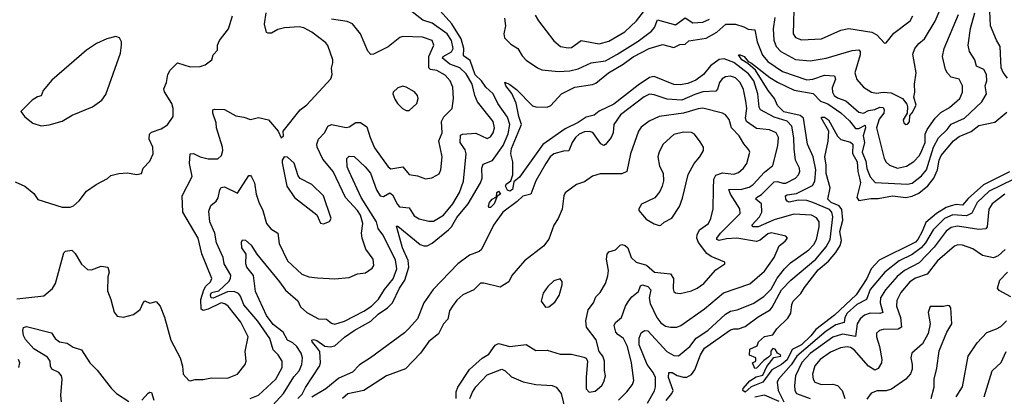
# Model space of a CAD drawing. Extents: x 1246230 to 1426786, y 660032 to 763141.
# Tile 435 of 566: x 1403423 to 1409493, y 696308 to 698632. Entities that reach past the tile are written whole.
import ezdxf

# ---------------------------------------------------------------- set-up
doc = ezdxf.new("R2010")
doc.units = 0

msp = doc.modelspace()

# ---------------------------------------------------------------- linework, layer by layer
at = {"layer": '0CON10XD'}
for points in [[(1408197.5, 698765), (1408190.9, 698545), (1408205, 698522.3), (1408242.3, 698507.7), (1408365, 698514.7), (1408485, 698568.5), (1408535, 698577.5), (1408675.4, 698555.4), (1408707.8, 698537.8), (1408755, 698487.5)], [(1405047.5, 697945), (1405152.5, 698075), (1405192.6, 698107.4), (1405341.7, 698268.3), (1405350, 698295), (1405345.9, 698334.1), (1405354.2, 698365), (1405352.9, 698385), (1405322, 698472), (1405310.2, 698490.2), (1405225, 698554.4), (1405175, 698581.1), (1405145, 698587.5), (1405055, 698582.1), (1405015, 698570.8), (1404975, 698548.5), (1404955, 698548.1), (1404945, 698554.2), (1404932.5, 698605), (1404942.3, 698675)], [(1405024.3, 697014.3), (1405062.5, 696962.5), (1405138.3, 696898.3), (1405155, 696861.1), (1405193.5, 696825), (1405265, 696787.1), (1405313.7, 696783.7), (1405345, 696760), (1405365, 696753.8), (1405425, 696771.9), (1405545, 696833.2), (1405591.2, 696865), (1405635, 696908.5), (1405672.3, 696967.7), (1405725, 697032.5), (1405748.5, 697095), (1405740.1, 697150.1), (1405662.1, 697305), (1405633.9, 697343.9), (1405623.1, 697385), (1405527.2, 697535), (1405454.3, 697695.7), (1405442.1, 697725), (1405440, 697775), (1405455, 697790.8), (1405485, 697787.5), (1405552.9, 697725), (1405584.7, 697685), (1405622.5, 697582.5), (1405645, 697546.2), (1405665, 697540.7), (1405705, 697563.5), (1405720.7, 697550.7), (1405751.4, 697491.4), (1405765, 697477.1), (1405825, 697470.8), (1405855, 697421.1), (1405885, 697403.6), (1405945, 697390), (1405975, 697390), (1406035, 697425.4), (1406092.4, 697495), (1406133.9, 697566.1), (1406159.4, 697635), (1406175.8, 697805), (1406168.9, 697828.9), (1406137.5, 697875), (1406140.6, 697919.4), (1406153.5, 697926.5), (1406235, 697931.1), (1406305, 697899.1), (1406325, 697908.5), (1406341.6, 697935), (1406350, 697965), (1406342.2, 698005), (1406245, 698124.4), (1406227.9, 698165), (1406212.9, 698235), (1406175, 698297.2), (1406136.1, 698336.1), (1406075, 698357.3), (1406029.5, 698395), (1406034.5, 698405), (1406085, 698433.3), (1406095.9, 698455), (1406085, 698504.5), (1406057.5, 698545), (1405965, 698609.8), (1405908.8, 698628.8), (1405835, 698686)], [(1405138, 696295), (1405165, 696322), (1405185, 696363.3), (1405271.9, 696495), (1405277.5, 696515), (1405272.5, 696585), (1405248.1, 696618.1), (1405225.8, 696645), (1405224.4, 696655.6), (1405235, 696658.1), (1405255, 696653.1), (1405305, 696617.5), (1405336.7, 696613.3), (1405365, 696620), (1405425, 696672.2), (1405485, 696713.3), (1405588.7, 696771.3), (1405632.9, 696815), (1405691.2, 696855), (1405721.1, 696885), (1405764.1, 696975), (1405797.3, 697025), (1405821.2, 697105), (1405817, 697147), (1405783.1, 697225), (1405745, 697357.5), (1405755, 697358), (1405891.1, 697245), (1405915, 697236.7), (1405935, 697237.2), (1405965, 697253.5), (1406066.4, 697335), (1406085.1, 697355), (1406117.8, 697412.2), (1406186.8, 697495), (1406264.7, 697625), (1406273.4, 697655), (1406271.8, 697715), (1406279.7, 697740.3), (1406337.1, 697762.9), (1406403, 697855), (1406435, 697927.8), (1406443.6, 697985), (1406429.9, 698029.9), (1406370.5, 698115), (1406341.3, 698175), (1406295.8, 698215.8), (1406270.1, 698255), (1406231.8, 698291.8), (1406200.6, 698380.6), (1406159.2, 698409.2), (1406160.1, 698455), (1406144, 698515), (1406086.9, 698606.9), (1406016, 698686)], [(1406600.6, 698660.6), (1406621.1, 698625), (1406715, 698500.8), (1406756.6, 698466.6), (1406805, 698458.2), (1406825, 698460.5), (1406885, 698504.5), (1406995, 698482.5), (1407055, 698500), (1407152.5, 698557.5), (1407225.5, 698624.5), (1407268.3, 698681.7)], [(1407407.5, 696282.5), (1407442.4, 696325), (1407451.2, 696345), (1407422.7, 696425), (1407425.5, 696454.5), (1407445, 696455.4), (1407476.2, 696436.2), (1407515, 696425.8), (1407535, 696427.1), (1407565, 696443.8), (1407585, 696472.5), (1407619.1, 696565), (1407645.2, 696604.8), (1407805, 696717.8), (1407825, 696724.7), (1407855, 696724.8), (1407895, 696739.5), (1407975, 696798.6), (1408048.5, 696841.5), (1408062.4, 696857.6), (1408118.5, 696965), (1408175.8, 697025), (1408330.6, 697155), (1408395, 697231.2), (1408418.5, 697275), (1408436.6, 697415), (1408429, 697445), (1408415, 697460.4), (1408313.1, 697505), (1408275, 697516.1), (1408225, 697517.9), (1408166.9, 697506.9), (1408155, 697511.9), (1408146.5, 697525), (1408142.9, 697545), (1408155, 697552.3), (1408210.7, 697559.3), (1408311.3, 697608.7), (1408325.7, 697635), (1408330.2, 697705), (1408315, 697786.7), (1408279.8, 697865), (1408255.1, 698025.1), (1408235, 698041.1), (1408134.6, 698064.6), (1408095, 698103.2), (1408076.3, 698145), (1408037.5, 698195), (1407959.9, 698319.9), (1407912.7, 698362.7), (1407874.8, 698385), (1407854.2, 698415), (1407864.2, 698415.8), (1407888.6, 698405), (1407913.9, 698373.9), (1407935, 698364.4), (1408047.9, 698275), (1408095, 698246.3), (1408198, 698198), (1408315, 698177.5), (1408359.1, 698129.1), (1408405, 698112.1), (1408485, 698058), (1408538.9, 698008.9), (1408575, 697960.2), (1408595, 697961.4), (1408635, 697981.5), (1408636.6, 697965), (1408623.3, 697915), (1408630.7, 697875), (1408615.6, 697815), (1408638.2, 697758.2), (1408645, 697714.3), (1408665, 697662.5), (1408696.6, 697626.6), (1408895, 697617.2), (1408925, 697624), (1408982.1, 697667.9), (1409013.3, 697705), (1409055.8, 697845), (1409087.8, 697902.2), (1409141.2, 697955), (1409165, 697987.5), (1409248.2, 698025), (1409353.5, 698125), (1409382.5, 698175), (1409375.5, 698225), (1409385.4, 698255), (1409382.7, 698295), (1409365.7, 698325.7), (1409321.8, 698345), (1409311.2, 698385), (1409277.7, 698435), (1409269.2, 698475), (1409285, 698578.8), (1409311.1, 698675)], [(1408077.5, 698645), (1408067.5, 698575), (1408071.9, 698505), (1408086.5, 698466.5), (1408115, 698436.9), (1408205, 698386), (1408295, 698379.3), (1408395, 698394.7), (1408555, 698442.4), (1408595.3, 698445.3), (1408603.5, 698435), (1408603.9, 698415), (1408570.4, 698305), (1408582.9, 698262.9), (1408625.4, 698215.4), (1408675, 698184.5), (1408705, 698178.5), (1408745, 698184.6), (1408795, 698180.4), (1408865.5, 698145.5), (1408891.2, 698111.2), (1408896.2, 698095), (1408893.3, 698055), (1408869.2, 698015), (1408872.5, 697995), (1408885, 697986.2), (1408895, 697988), (1408908.3, 698001.7), (1408910, 698040), (1408925, 698056.7), (1408949.2, 698105), (1408935.6, 698155), (1408941.1, 698185), (1408938.6, 698235), (1408948.8, 698305), (1408928.9, 698418.9), (1408941.5, 698455), (1408966.7, 698485), (1409000.4, 698515), (1409067.2, 698622.8), (1409096.6, 698695)], [(1409512.2, 698272.2), (1409485, 698306.7), (1409473.7, 698335), (1409467.4, 698467.4), (1409444.4, 698505), (1409406.7, 698595), (1409400.7, 698730.7)], [(1403395, 697631.2), (1403455, 697604.2), (1403509.8, 697559.8), (1403535, 697523.1), (1403685, 697475.8), (1403735, 697475.8), (1403755, 697484), (1403788.8, 697515), (1403835.7, 697574.3), (1403894.6, 697615.4), (1403965, 697652.5), (1403985, 697670), (1404035, 697684), (1404085, 697688), (1404145, 697676.7), (1404175, 697682.5), (1404183.8, 697715), (1404225, 697758.8), (1404245.7, 697805), (1404243.1, 697845), (1404222.2, 697895), (1404223.8, 697926.2), (1404235, 697937.8), (1404295, 697958.6), (1404335, 697984.2), (1404370, 698035), (1404369.2, 698085), (1404360.8, 698115), (1404316.6, 698186.6), (1404311.4, 698205), (1404327.5, 698245), (1404336.5, 698295), (1404350.2, 698319.8), (1404395, 698365.8), (1404475, 698341.4), (1404535, 698342.5), (1404567.3, 698352.7), (1404606.7, 698385), (1404616.7, 698415), (1404642.5, 698445), (1404642, 698475), (1404655, 698503.3), (1404710.6, 698575), (1404735.6, 698655)], [(1404712.5, 697017.5), (1404722.9, 697035), (1404724.1, 697055), (1404683.7, 697125), (1404677.8, 697165), (1404635.9, 697255), (1404625.6, 697315.6), (1404594.3, 697385), (1404589.8, 697450.2), (1404600.4, 697485), (1404635, 697513.1), (1404647.3, 697532.7), (1404656.9, 697583.1), (1404665, 697597.1), (1404685, 697600.7), (1404765, 697562.5), (1404835, 697671.2), (1404845, 697671.2), (1404853, 697663), (1404870.6, 697625), (1404881.4, 697555), (1404896.8, 697506.8), (1404922.8, 697455), (1404943.8, 697375), (1404971.6, 697341.6), (1405014.1, 697314.1), (1405022, 697252), (1405073.8, 697143.8), (1405162.9, 697062.9), (1405205, 697044.5), (1405258.5, 697038.5), (1405365, 697032.5), (1405455, 697042), (1405505, 697063.1), (1405555, 697069.2), (1405595, 697098.8), (1405606, 697115), (1405601.9, 697155), (1405557, 697217), (1405534.5, 697285), (1405530.7, 697315), (1405537.8, 697375), (1405525, 697426.4), (1405506.3, 697455), (1405431.2, 697535), (1405354.6, 697695), (1405291.7, 697771.7), (1405257.7, 697845), (1405253.9, 697865), (1405264.5, 697895), (1405304.1, 697935.9), (1405323.3, 697975), (1405345, 697985.6), (1405435, 697967.3), (1405455, 697971.8), (1405495, 697996.8), (1405525, 697996.8), (1405562.1, 697972.1), (1405583.3, 697905), (1405611.3, 697841.3), (1405694.7, 697724.7), (1405711.4, 697711.4), (1405785, 697723.3), (1405825, 697677.5), (1405875, 697669.4), (1405925, 697650), (1405964.1, 697655.9), (1405995, 697672), (1406008, 697682), (1406018.9, 697705), (1406027.5, 697785), (1406007.5, 697885), (1406028.2, 697935), (1406023.5, 698005), (1406037.5, 698032.5), (1406088.1, 698085), (1406098.2, 698145), (1406093.2, 698215), (1406076.1, 698255), (1406045, 698290.4), (1405995, 698318.1), (1405955, 698324.3), (1405945.7, 698335), (1405944.5, 698405.5), (1405975.4, 698475), (1405965, 698504.4), (1405905.4, 698524.6), (1405785, 698528.9), (1405767.4, 698522.6), (1405695, 698465.6), (1405605, 698419.4), (1405587.9, 698417.9), (1405568.5, 698438.5), (1405524.4, 698545), (1405475, 698605.7), (1405441.5, 698621.5), (1405344.8, 698634.8)], [(1406412.4, 698642.4), (1406417.7, 698595), (1406408.5, 698545), (1406411.1, 698521.1), (1406450.8, 698480.8), (1406493.8, 698453.8), (1406520.2, 698410.2), (1406545, 698383.1), (1406614.5, 698334.5), (1406642.5, 698322.5), (1406745, 698312.8), (1406815, 698317.1), (1406865, 698328.6), (1406945, 698365.3), (1407035, 698379.1), (1407105, 698417.5), (1407235, 698500), (1407318.3, 698561.7), (1407336.1, 698585), (1407355, 698631.4), (1407465, 698600), (1407525, 698644.1), (1407572.2, 698612.2), (1407635, 698617.5), (1407675, 698634.6)], [(1407293.1, 696265), (1407337.3, 696342.7), (1407343.2, 696366.8), (1407342.5, 696425), (1407328.8, 696455), (1407290.3, 696505), (1407241, 696625), (1407242, 696668), (1407255, 696699.4), (1407275, 696714.2), (1407295, 696712.9), (1407413.1, 696585), (1407455, 696560.9), (1407485, 696557.9), (1407553.8, 696615), (1407593.5, 696666.5), (1407665.2, 696714.8), (1407774.5, 696815.5), (1407805.7, 696834.3), (1407845, 696841.2), (1407945, 696880.8), (1408010.3, 696925), (1408055, 696970), (1408091.9, 697038.1), (1408137.2, 697095), (1408175, 697131.4), (1408288.7, 697211.3), (1408318.3, 697245), (1408334.3, 697275), (1408351.1, 697355), (1408350.9, 697385), (1408335, 697410.5), (1408305, 697425.4), (1408195, 697432.6), (1408075, 697396.7), (1407975, 697353.3), (1407945, 697354.7), (1407935.6, 697365), (1407983.5, 697415), (1407997.4, 697445), (1407995.8, 697495), (1407960.5, 697525), (1407964.4, 697535), (1407996, 697554), (1408075, 697631.9), (1408095, 697634.4), (1408126.6, 697623.4), (1408145, 697623.1), (1408205, 697654.6), (1408224.5, 697675), (1408232.9, 697695), (1408230.5, 697715), (1408206.2, 697765), (1408196.7, 697835), (1408196.3, 697903.7), (1408183.3, 697975), (1408155.1, 698005.1), (1408075, 698030.2), (1407989.3, 698075), (1407982, 698092), (1407972.4, 698175), (1407949.7, 698255), (1407915, 698298.1), (1407825, 698367.2), (1407765, 698391), (1407735, 698385.7), (1407681.6, 698348.4), (1407637.9, 698295), (1407591.6, 698258.4), (1407541.6, 698238.4), (1407495, 698229.7), (1407455, 698232.1), (1407335, 698281.8), (1407305, 698274.8), (1407235, 698229.1), (1407085, 698111.2), (1406995, 698067.1), (1406965, 698042.1), (1406915, 698031.2), (1406865, 697997.2), (1406785, 697959.1), (1406648.5, 697861.5), (1406505, 697661.1), (1406468.9, 697631.1), (1406460, 697585), (1406445, 697574.4), (1406429.4, 697579.4), (1406418.2, 697605), (1406422.7, 697617.3), (1406451.5, 697638.5), (1406462.9, 697675), (1406462.5, 697755), (1406450, 697805), (1406455, 697836.7), (1406517.2, 697985), (1406499.6, 698035), (1406483.9, 698116.1), (1406456.9, 698176.9), (1406420.8, 698225), (1406413.8, 698246.2), (1406445, 698232.5), (1406485, 698200.8), (1406585, 698100.8), (1406605, 698093.8), (1406675, 698092.9), (1406696.3, 698103.7), (1406763.8, 698175), (1406845.7, 698215.7), (1406955, 698231.8), (1406975, 698241.2), (1407053.6, 698305), (1407142.4, 698357.6), (1407205, 698403.4), (1407302.9, 698455), (1407385, 698478.7), (1407455, 698460), (1407491.6, 698478.4), (1407525, 698482), (1407547.8, 698502.2), (1407655, 698519.1), (1407719.7, 698555), (1407775.3, 698605.3), (1407835, 698604.1), (1407887.9, 698587.9), (1407913.2, 698573.2), (1407955, 698569.2), (1407968.4, 698495), (1408003, 698413), (1408035, 698373.6), (1408125, 698312.6), (1408275, 698262), (1408312.9, 698265), (1408385, 698290.9), (1408445.9, 698285.9), (1408451.2, 698265), (1408430.8, 698210.9), (1408434.1, 698185), (1408444.1, 698165), (1408465, 698149.1), (1408515, 698132.2), (1408595, 698060.6), (1408623.8, 698055), (1408655, 698071.8), (1408695, 698078.8), (1408725, 698091.7), (1408745, 698090), (1408752.7, 698075), (1408750.8, 698055), (1408722.3, 698017.7), (1408705.8, 697965), (1408752.5, 697775), (1408763.8, 697753.8), (1408784.5, 697735), (1408834.7, 697715.3), (1408890.7, 697729.3), (1408935, 697756.7), (1408969.4, 697795), (1408985, 697824.4), (1409004, 697875), (1409005.3, 697925), (1409017.3, 697955), (1409067.2, 698025), (1409100.6, 698059.4), (1409155, 698090.4), (1409217.7, 698145), (1409235.9, 698184.1), (1409235.4, 698225), (1409215.4, 698265), (1409165, 698278), (1409142.1, 698302.1), (1409130, 698325), (1409111.2, 698405), (1409121.8, 698455), (1409209.5, 698665)], [(1408755, 698487.5), (1408765, 698490), (1408811.5, 698548.5), (1408912.2, 698625), (1408929.6, 698655)], [(1403555, 697976.7), (1403605, 697982.5), (1403685, 698006.2), (1403746.1, 698043.9), (1403872.5, 698095), (1403930, 698135), (1403955, 698170), (1404044, 698425), (1404051.2, 698475), (1404050, 698495), (1404039.3, 698519.3), (1404015, 698527.5), (1403960, 698515), (1403897.5, 698485), (1403835, 698443.3), (1403621.7, 698258.3), (1403567.5, 698195), (1403555, 698162.5), (1403533, 698157), (1403500, 698135), (1403430, 698065), (1403455, 698032.5), (1403505, 697993.3), (1403555, 697976.7)], [(1407113.9, 696285), (1407165.5, 696335), (1407199.9, 696380.1), (1407208.2, 696405), (1407194.7, 696515), (1407170.4, 696615), (1407145.2, 696665.2), (1407109.8, 696689.8), (1407098.8, 696705), (1407087.3, 696745), (1407095, 696763.1), (1407133.3, 696795), (1407158.2, 696865), (1407175.3, 696895), (1407197.2, 696922.8), (1407237.8, 696955), (1407250, 696990), (1407263.3, 696996.7), (1407294.4, 696985), (1407312.9, 696965), (1407303.6, 696916.4), (1407310.6, 696880.6), (1407350.5, 696795), (1407375, 696761.5), (1407405, 696741.8), (1407435, 696734.6), (1407475, 696735.5), (1407499.2, 696745), (1407645, 696848.5), (1407762.6, 696947.4), (1407925, 697003.1), (1408015, 697080.5), (1408074.7, 697165.3), (1408104, 697236), (1408141.2, 697265), (1408156.2, 697285), (1408146.9, 697296.9), (1408075, 697312.5), (1408055, 697316.8), (1408035, 697311.5), (1407987.4, 697272.6), (1407965, 697264.2), (1407843.3, 697283.3), (1407779.2, 697280.8), (1407735, 697269.7), (1407721.1, 697275), (1407719.6, 697285), (1407743.3, 697315), (1407864.6, 697435.4), (1407861.8, 697465), (1407805.7, 697555), (1407794.5, 697585), (1407875, 697587.1), (1407920.5, 697599.5), (1407945.4, 697615), (1408015, 697690.8), (1408065, 697733.3), (1408095.9, 697854.1), (1408100.8, 697905), (1408087.1, 697935), (1408045, 697951.9), (1407965, 697960.3), (1407902.6, 698005), (1407896.5, 698025), (1407905.2, 698085.2), (1407899.7, 698130.3), (1407885, 698201.4), (1407863.6, 698245), (1407835, 698274.1), (1407805, 698284.1), (1407775, 698279.7), (1407753.4, 698266.6), (1407737.1, 698245), (1407725.7, 698204.3), (1407715, 698191.2), (1407635, 698186.1), (1407585, 698171), (1407505, 698135.6), (1407415, 698141.4), (1407335, 698169.2), (1407305, 698172.1), (1407273.3, 698156.7), (1407127.1, 698045), (1407086.2, 697985), (1407082.5, 697935), (1407070, 697905), (1407035, 697861.9), (1407025, 697856.9), (1407005, 697866.7), (1406956.5, 697936.5), (1406935, 697942.7), (1406905, 697940.3), (1406872.7, 697925), (1406849.6, 697905), (1406829.6, 697875), (1406807.9, 697822.1), (1406775, 697820.4), (1406715.6, 697805), (1406692.4, 697785), (1406665.8, 697745.8), (1406605, 697637.5), (1406575, 697555.8), (1406525, 697542.7), (1406490.2, 697509.8), (1406400.5, 697445), (1406343.9, 697365), (1406270.6, 697215), (1406255, 697202.5), (1406195, 697180), (1406124.2, 697125), (1405972.9, 696967.1), (1405915, 696885.4), (1405875, 696787.3), (1405822.4, 696727.6), (1405795, 696700.4), (1405585, 696546.5), (1405517, 696503), (1405475, 696457.8), (1405389.6, 696420.4), (1405310.5, 696355), (1405225, 696303.5)], [(1405825, 698071.2), (1405872, 698115), (1405880, 698145), (1405876.2, 698165), (1405856.8, 698186.8), (1405805, 698216.2), (1405785, 698221.2), (1405755, 698212), (1405726.2, 698185), (1405723.8, 698175), (1405735, 698142.5), (1405751.2, 698115), (1405783.2, 698083.2), (1405805, 698071.2), (1405825, 698071.2)], [(1403405, 696908.7), (1403571.4, 696928.6), (1403625, 696974.4), (1403643.5, 697005), (1403695.8, 697194.2), (1403706.1, 697203.9), (1403745, 697210), (1403765, 697190), (1403804.4, 697124.4), (1403840.5, 697090.5), (1403865, 697088), (1403925, 697111.2), (1403966.2, 697105), (1403974, 697075), (1403965.8, 697045), (1403965, 696960), (1403985.8, 696905), (1404005, 696827.5), (1404025, 696803.3), (1404063.9, 696796.1), (1404125, 696812.5), (1404165.6, 696844.4), (1404183.3, 696885), (1404195, 696897.5), (1404225, 696882.5), (1404265, 696892.5), (1404288.8, 696865), (1404315.7, 696795.7), (1404354.4, 696655), (1404412, 696545), (1404426.2, 696495), (1404430, 696445), (1404465, 696406.7), (1404475, 696403.3), (1404505, 696412), (1404555, 696412.5), (1404605, 696422), (1404705, 696420), (1404765, 696445.8), (1404812.9, 696505), (1404819.2, 696525), (1404813.1, 696585), (1404831.8, 696675), (1404786.6, 696765), (1404707.9, 696865), (1404688.3, 696878.3), (1404664.2, 696884.2), (1404585, 696845.1), (1404555, 696838.1), (1404542.6, 696845), (1404539.6, 696905), (1404558.3, 696965), (1404571.6, 696988.5), (1404599.2, 697015), (1404607.5, 697035), (1404546.8, 697186.8), (1404523.6, 697283.6), (1404428.9, 697445), (1404424.6, 697545), (1404485.6, 697665), (1404470.8, 697745), (1404475, 697803.8), (1404495, 697806.4), (1404535.3, 697785.3), (1404585, 697773.2), (1404645, 697773.3), (1404668.1, 697795), (1404675.4, 697824.6), (1404672.7, 697845), (1404635.5, 697965.5), (1404634.2, 697995.8), (1404614.4, 698055), (1404614.4, 698075.6), (1404625, 698080.8), (1404685, 698078.1), (1404755, 698038.5), (1404805, 698031.2), (1404845, 698016.2), (1404895, 698027.8), (1404957.5, 698015), (1405016.7, 697945), (1405035, 697903.3), (1405048.8, 697915), (1405047.5, 697945)], [(1406114, 696295), (1406114.6, 696335), (1406124.7, 696365), (1406195.6, 696474.4), (1406273.9, 696543.9), (1406315, 696568.9), (1406355, 696624.3), (1406375, 696633.5), (1406445, 696614.6), (1406545, 696627.8), (1406605, 696590.6), (1406675, 696593.3), (1406755, 696568.1), (1406825, 696568.9), (1406900.7, 696550.7), (1406915, 696544), (1406924.3, 696525), (1406914.4, 696425), (1406915.8, 696355), (1406933.5, 696333.5), (1406969.8, 696340.2), (1407011.4, 696375), (1407025, 696396.7), (1407034.2, 696435), (1407027.7, 696467.7), (1407027.5, 696525), (1407016.9, 696555), (1406994.4, 696585), (1406977.4, 696657.4), (1406917.8, 696735), (1406912.5, 696775), (1406928.3, 696841.7), (1406959.4, 696885), (1406975, 696922), (1407002.2, 696947.8), (1407034.4, 697005), (1407047.8, 697052.2), (1407051.9, 697085), (1407040, 697155), (1407045, 697186), (1407055, 697199.4), (1407095, 697211.5), (1407125, 697241.1), (1407135.5, 697244.5), (1407155, 697238.8), (1407171.8, 697225), (1407192.1, 697165), (1407223.3, 697135), (1407287.1, 697117.1), (1407335.6, 697074.4), (1407435, 697063.9), (1407454.2, 697035), (1407450.9, 696970.9), (1407455.6, 696955.6), (1407466.7, 696946.7), (1407495, 696942.2), (1407565, 696958.8), (1407599.4, 696975), (1407640, 697005), (1407715, 697088), (1407770, 697125), (1407770, 697135), (1407685, 697171.1), (1407659.4, 697189.4), (1407608.1, 697258.1), (1407596.3, 697285), (1407598.9, 697305), (1407614.5, 697335.5), (1407668.9, 697375), (1407683.5, 697405), (1407698.9, 697465), (1407699.2, 697589.2), (1407702.7, 697647.3), (1407715, 697671.9), (1407755, 697687.5), (1407825, 697679.2), (1407855, 697688.5), (1407884.5, 697715), (1407905, 697744.2), (1407923.1, 697815), (1407918.9, 697828.9), (1407886.9, 697866.9), (1407857.7, 697915), (1407810.3, 697965), (1407795.7, 698015.7), (1407774.4, 698045), (1407755.3, 698055.3), (1407635.3, 698085.3), (1407605, 698082.5), (1407515, 698055.2), (1407364.2, 698035.8), (1407303.7, 698006.3), (1407255, 697970), (1407237.3, 697945), (1407188, 697805), (1407165.4, 697694.6), (1407135, 697681.5), (1407001.5, 697681.5), (1406955, 697666.9), (1406905, 697631.1), (1406855, 697615.8), (1406785.7, 697564.3), (1406777.5, 697545), (1406766.9, 697463.1), (1406741.9, 697405), (1406716.7, 697365), (1406685, 697277.5), (1406652.9, 697235), (1406536, 697144), (1406456.6, 697053.4), (1406439.2, 697015), (1406385, 696981.4), (1406285, 697005.7), (1406264.4, 697005.6), (1406223.3, 696965), (1406154.7, 696935.3), (1406117.9, 696902.1), (1406091.1, 696865), (1406073.6, 696835), (1406062.9, 696785), (1406035.5, 696755), (1406005.7, 696694.3), (1405944.3, 696645.7), (1405893.3, 696575), (1405802.2, 696477.8), (1405685, 696434.3), (1405545, 696344.4), (1405445, 696324.3), (1405413.3, 696295)], [(1409525.7, 697694.3), (1409365, 697613.3), (1409270.3, 697529.7), (1409235, 697486.8), (1409195, 697490.9), (1409164.4, 697484.4), (1409135, 697473.7), (1409075, 697435.9), (1409008.4, 697381.6), (1408987.4, 697325), (1408960.5, 697275), (1408945, 697259.5), (1408721.5, 697148.5), (1408671, 697095), (1408645.9, 697035), (1408579.8, 696935), (1408445, 696808.4), (1408329.9, 696720.1), (1408299.4, 696680.6), (1408241.8, 696625), (1408185, 696597.9), (1408155, 696533), (1408119.6, 696505), (1408059.2, 696470.8), (1408005, 696394.6), (1407932.3, 696367.7), (1407895, 696332.9), (1407881.8, 696345), (1407883.2, 696356.8), (1407925, 696404.4), (1407962.6, 696427.4), (1408005, 696439.2), (1408028, 696492), (1408071.4, 696548.6), (1408116, 696555), (1408112.5, 696565), (1408093.6, 696573.6), (1408079.3, 696599.3), (1408065, 696602.5), (1408053.3, 696586.7), (1408052.5, 696565), (1408039.5, 696550.5), (1408010.5, 696529.5), (1407965, 696482.5), (1407955, 696480), (1407940, 696515), (1407960, 696525), (1407960, 696545), (1407921.7, 696561.7), (1407925, 696600), (1407970, 696620), (1407977.5, 696645), (1408015, 696678), (1408065, 696686.7), (1408090, 696725), (1408158.9, 696791.1), (1408177.8, 696822.2), (1408182.5, 696875), (1408191.2, 696895), (1408238.2, 696941.8), (1408260.5, 696979.5), (1408345, 697087.9), (1408408.1, 697141.9), (1408454.8, 697195.2), (1408480.8, 697239.1), (1408489.4, 697270.6), (1408479.5, 697325), (1408498.3, 697395), (1408490.3, 697460.3), (1408474.2, 697484.2), (1408425.4, 697505), (1408404.6, 697525), (1408418.8, 697595), (1408395, 697682.5), (1408395.5, 697735.5), (1408386.4, 697785), (1408407.7, 697882.3), (1408410.6, 697945), (1408364, 698026), (1408368.3, 698031.7), (1408385, 698031.5), (1408410, 698015), (1408465, 697913.3), (1408485, 697892.5), (1408545, 697876.2), (1408558, 697865), (1408557.3, 697807.3), (1408585.3, 697755), (1408589.7, 697695), (1408600.7, 697655), (1408607.2, 697625), (1408583.5, 697535), (1408595.5, 697515.5), (1408670.5, 697529.5), (1408715, 697528.8), (1408803.7, 697546.3), (1408885.2, 697535.2), (1408925, 697542.5), (1408965, 697562.4), (1409022, 697608), (1409058.8, 697655), (1409081, 697705), (1409091.5, 697765), (1409103.3, 697795), (1409179.2, 697885), (1409215, 697910.5), (1409287.7, 697942.3), (1409335, 697980.3), (1409435, 698000.8), (1409507.7, 698062.3)], [(1407365, 697361.4), (1407375, 697363.8), (1407395, 697383.8), (1407442.7, 697407.3), (1407490.3, 697479.7), (1407509.1, 697530.9), (1407543.5, 697676.5), (1407581.4, 697745), (1407615.8, 697785), (1407638, 697825), (1407638, 697845), (1407618.9, 697878.9), (1407582.5, 697925), (1407565, 697935.6), (1407515, 697938.5), (1407456.4, 697923.6), (1407390, 697865), (1407365, 697816.7), (1407357.1, 697785), (1407367.9, 697727.9), (1407389.4, 697685), (1407391.7, 697638.3), (1407384.3, 697605), (1407368.8, 697571.2), (1407338, 697532), (1407257, 697493), (1407240, 697465), (1407240, 697455), (1407285, 697402), (1407335, 697371.9), (1407365, 697361.4)], [(1405295, 697373.3), (1405333.6, 697386.4), (1405343.8, 697405), (1405296.9, 697545), (1405225, 697615.6), (1405151.7, 697651.7), (1405139.1, 697669.1), (1405115, 697746.7), (1405075, 697783.3), (1405053.3, 697786.7), (1405041.2, 697765), (1405041.7, 697748.3), (1405070.6, 697605), (1405116.2, 697535), (1405255, 697427.5), (1405277, 697377), (1405295, 697373.3)], [(1409695, 697718.9), (1409399.2, 697575), (1409326, 697505), (1409292.4, 697437.6), (1409259, 697421), (1409175, 697427.4), (1409125, 697405.9), (1409054.4, 697335), (1409006.8, 697255), (1408980.2, 697225), (1408925, 697183.1), (1408845, 697145.2), (1408755.3, 697075), (1408665, 696967.7), (1408643.3, 696905), (1408583.8, 696875), (1408525, 696820.5), (1408510.3, 696795), (1408505, 696763.9), (1408455, 696748.9), (1408395, 696711.2), (1408213.7, 696555), (1408178, 696502), (1408100.8, 696415), (1408093.3, 696395), (1408099.7, 696345), (1408133.3, 696275)], [(1406315, 697473.3), (1406312.6, 697482.6), (1406320, 697505), (1406335, 697525.4), (1406361.7, 697538.3), (1406364, 697565), (1406375, 697574.3), (1406388, 697555), (1406367.5, 697542.5), (1406347.5, 697495), (1406325, 697474.2), (1406315, 697473.3)], [(1409495, 697556.6), (1409417.2, 697495), (1409397.1, 697462.9), (1409387.2, 697355), (1409378.3, 697341.7), (1409335, 697338.5), (1409205, 697357.4), (1409165, 697350.2), (1409135, 697327.1), (1409060.9, 697229.1), (1408968.9, 697131.1), (1408877.3, 697085), (1408832.2, 697047.8), (1408760.5, 696965), (1408729.8, 696915), (1408728.5, 696885), (1408743.1, 696825), (1408725, 696819.5), (1408665, 696821.3), (1408630.5, 696809.5), (1408603.2, 696786.8), (1408584.7, 696755), (1408575, 696678.2), (1408495, 696690.7), (1408435, 696673.7), (1408295, 696573.3), (1408245, 696516.7), (1408205.7, 696435), (1408198.6, 696375), (1408201.8, 696345), (1408211.2, 696325), (1408296.9, 696295)], [(1404917.9, 696182.1), (1405048.8, 696325), (1405112.2, 696427.8), (1405145, 696465.9), (1405163.2, 696505), (1405165.9, 696545), (1405157.5, 696575), (1405132.1, 696615), (1405107.4, 696637.4), (1405074.5, 696654.5), (1405047.2, 696705), (1404985, 696751.7), (1404945, 696806.9), (1404877.1, 696955), (1404865, 697053.3), (1404823.1, 697105), (1404818.1, 697125), (1404819.6, 697185), (1404793.3, 697225), (1404791.1, 697258.9), (1404795.8, 697274.2), (1404815, 697271.8), (1404850.4, 697240.4), (1404884.4, 697185), (1405024.3, 697014.3)], [(1409498, 697215), (1409455.6, 697174.4), (1409426.4, 697163.6), (1409357.9, 697177.9), (1409297.7, 697217.7), (1409235, 697241.6), (1409206.4, 697243.6), (1409185, 697235.3), (1409081.6, 697145), (1409017.2, 697062.8), (1408945, 697036.5), (1408911.2, 697015), (1408855, 696948.8), (1408830.7, 696899.3), (1408828.6, 696865), (1408852.5, 696795), (1408858.5, 696735), (1408837.7, 696722.3), (1408745, 696721.5), (1408724, 696715), (1408705, 696698.8), (1408704.5, 696675.5), (1408723.4, 696615), (1408737.1, 696535), (1408735, 696513.8), (1408715, 696479.2), (1408695, 696470), (1408655, 696493.8), (1408567.5, 696595), (1408545, 696609.5), (1408525, 696612.7), (1408483.3, 696606.7), (1408420.3, 696579.7), (1408358.4, 696535), (1408325, 696497.3), (1408310.3, 696445), (1408313.7, 696413.7), (1408324.4, 696395), (1408365, 696380.3), (1408435, 696383.1), (1408465, 696375.3), (1408493.2, 696345), (1408509.7, 696295)], [(1409532.3, 696922.3), (1409460.4, 696960.4), (1409450, 696975), (1409465.3, 697024.7), (1409511.9, 697075)], [(1404844, 696295), (1404895, 696314.4), (1405002.3, 696415), (1405041.8, 696485), (1405041.5, 696525), (1405015.5, 696565), (1404985.4, 696595), (1404964.7, 696665), (1404891.5, 696771.5), (1404805, 696871.8), (1404785.2, 696925.2), (1404772, 696942), (1404745.5, 696955.5), (1404705, 696953.3), (1404615, 696914), (1404603.1, 696915), (1404599, 696935), (1404605, 696949.2), (1404650.8, 696959.2), (1404712.5, 697017.5)], [(1406665, 696857.5), (1406685, 696860), (1406721.7, 696888.3), (1406748.8, 696931.2), (1406766.4, 696996.4), (1406766.4, 697016.4), (1406755, 697032.5), (1406715, 697020), (1406678.8, 696985), (1406650, 696945), (1406637.5, 696895), (1406665, 696857.5)], [(1409042.5, 696295), (1409060.9, 696365), (1409061.1, 696415), (1409077.2, 696482.8), (1409090.9, 696589.1), (1409138, 696705), (1409170, 696755), (1409163.3, 696855), (1409155, 696866.7), (1409145, 696868.8), (1409117.5, 696862.5), (1409036.7, 696863.3), (1409023.1, 696825), (1409035.7, 696755), (1409023.4, 696696.6), (1408988.6, 696631.4), (1408922.9, 696575), (1408917.5, 696545), (1408925.6, 696505), (1408924.5, 696475), (1408913.9, 696446.1), (1408885.4, 696414.6), (1408797.6, 696352.4), (1408765, 696341.9), (1408708.6, 696341.4), (1408672.3, 696327.7), (1408645, 696290)], [(1403680.4, 696275), (1403677.4, 696312.6), (1403684.4, 696415), (1403680, 696435), (1403665, 696455.6), (1403621.9, 696475), (1403612.8, 696495), (1403610.3, 696525), (1403595, 696550), (1403511.2, 696601.2), (1403458.5, 696658.5), (1403445.6, 696684.4), (1403443.1, 696715), (1403447.5, 696732.5), (1403465, 696739.4), (1403619.1, 696699.1), (1403642.5, 696665), (1403668.8, 696645), (1403715, 696636.9), (1403751.9, 696611.9), (1403805, 696594.4), (1403854.6, 696515), (1403900.2, 696470.2), (1403988, 696358), (1404019.4, 696325), (1404095.9, 696275.9)], [(1409195.4, 696305), (1409234.1, 696365.9), (1409270, 696555), (1409325, 696637.5), (1409385, 696701.9), (1409444.7, 696725.3), (1409471.1, 696738.9), (1409505.5, 696774.5)], [(1409368.5, 696305), (1409416.9, 696465), (1409472.7, 696517.3), (1409505, 696584.3)], [(1403417.8, 696485), (1403423.6, 696515), (1403416.2, 696535)], [(1406199, 696295), (1406213.8, 696333.8), (1406235, 696367.7), (1406305, 696441.1), (1406395.3, 696475.3), (1406415, 696466.4), (1406455, 696427.8), (1406526.9, 696396.9), (1406605, 696380.4), (1406705.4, 696375.4), (1406730.8, 696365), (1406761.6, 696325), (1406785, 696221.9)], [(1404175.6, 696285), (1404215, 696327.1), (1404225, 696334.3), (1404235, 696332.5), (1404249.3, 696285)], [(1408105, 696277.1), (1408015, 696314.5), (1407955, 696303)]]:
    msp.add_lwpolyline(points, dxfattribs=at)

doc.saveas('drawing.dxf')
